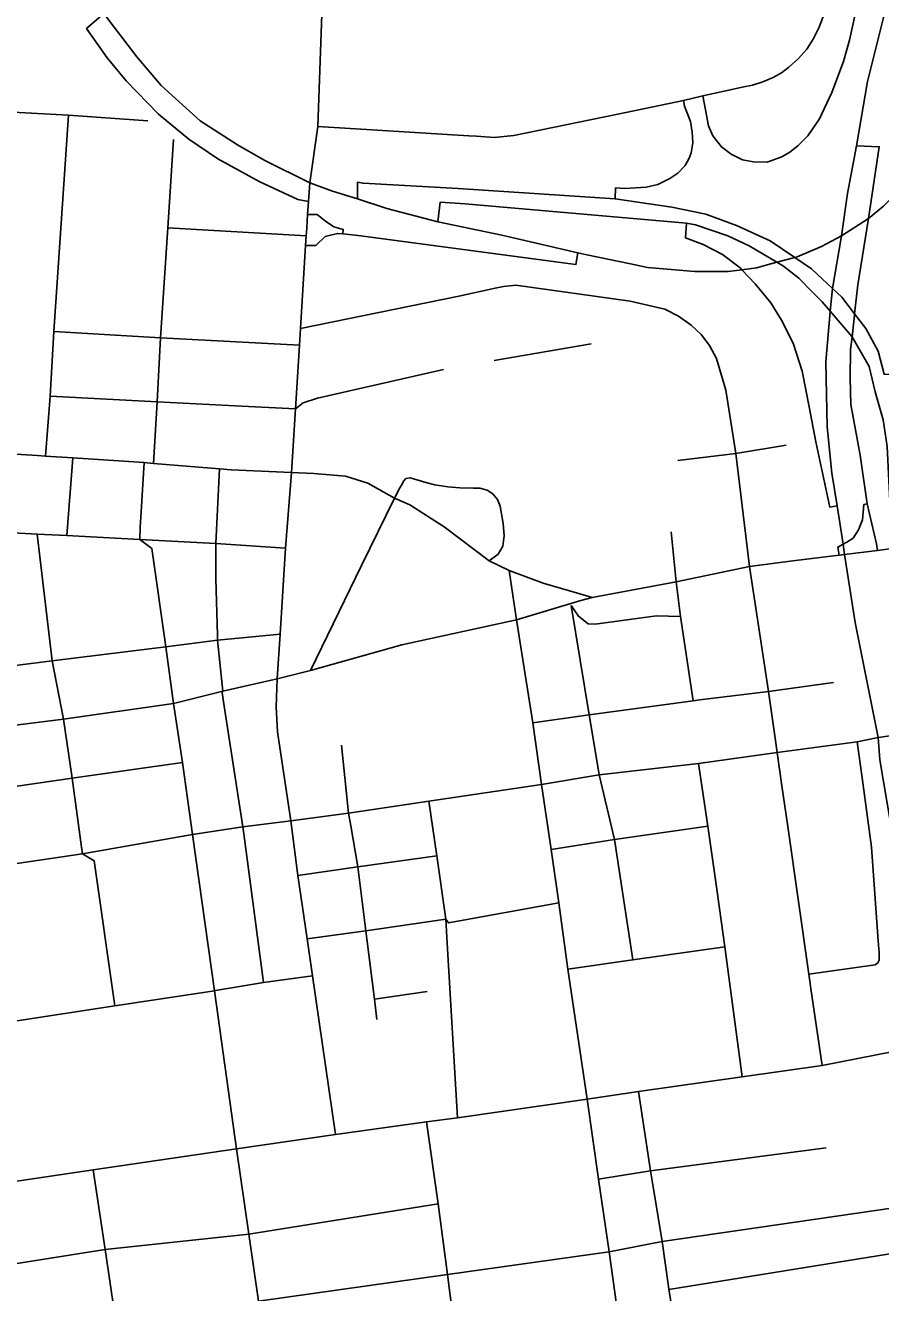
# Model space of a CAD drawing. Extents: x 1659811 to 1934326, y 644115 to 934867.
# Drawn here: x 1830172 to 1832904, y 715005 to 719050 of the extents above; entities that cross this region are included whole.
import ezdxf

# ---------------------------------------------------------------- set-up
doc = ezdxf.new("R2010")
doc.units = 0
for name, color, linetype in [('GM_X_City_Street', 7, 'Continuous'), ('GM_X_Interchange_Ramps', 7, 'Continuous'), ('GM_X_Interstate_Route', 7, 'Continuous'), ('GM_X_State_Route', 7, 'Continuous'), ('GM_X_US_Route', 7, 'Continuous')]:
    doc.layers.add(name, color=color, linetype=linetype)

msp = doc.modelspace()

# ---------------------------------------------------------------- linework, layer by layer
at = {"layer": 'GM_X_City_Street'}
for points in [[(1832448.2, 718850), (1832462.2, 718853.1), (1832494.8, 718859.9), (1832527.4, 718870.3), (1832560.5, 718883.9), (1832587.6, 718899.3), (1832611.2, 718917.4), (1832642, 718945.1), (1832668.7, 718974.5), (1832689.1, 719006.7), (1832708.1, 719044.3), (1832720.8, 719078.7)], [(1832064.4, 718767.5), (1832274.7, 718811), (1832336.7, 718825.5), (1832448.2, 718850)], [(1829954.9, 718783.2), (1830310, 718764), (1830563.9, 718746.1)], [(1830237.2, 717675.6), (1830251.3, 717866.8), (1830263.8, 718073.6), (1830310, 718764)], [(1831588.7, 718697.8), (1831612.9, 718696.4), (1831670.1, 718692.8), (1831733, 718699), (1832064.4, 718767.5)], [(1831106.5, 718727.1), (1831588.7, 718697.8)], [(1830582.1, 717652.2), (1830593.4, 717848.4), (1830604.3, 718052.6), (1830627.3, 718403.7), (1830645.3, 718685.7)], [(1830627.3, 718403.7), (1831069.3, 718378.9)], [(1831051.4, 718082.4), (1831557.1, 718186), (1831673.5, 718211.2), (1831699.6, 718216.5), (1831739.2, 718220.7), (1832104.3, 718169.9), (1832215.1, 718144), (1832258, 718122.6), (1832298.6, 718093), (1832330.4, 718064.1), (1832357.7, 718028), (1832379.9, 717987.3)], [(1830263.8, 718073.6), (1830604.3, 718052.6), (1831048.3, 718029.6)], [(1831669.8, 717981.1), (1831980.1, 718033.4)], [(1832564.9, 716790.2), (1832545.9, 716924), (1832485.8, 717323.4), (1832441.2, 717683.4), (1832409.5, 717886.1), (1832379.9, 717987.3)], [(1831035.3, 717826.8), (1831060.2, 717845.9), (1831105.6, 717860.3), (1831507.7, 717951.4)], [(1830251.3, 717866.8), (1830593.4, 717848.4), (1830842.9, 717835.8), (1831035.3, 717826.8)], [(1832256.4, 717661.4), (1832441.2, 717683.4), (1832602.3, 717710.2)], [(1829883.8, 717697.1), (1830210.6, 717677.4), (1830237.2, 717675.6), (1830323.8, 717669.9), (1830551.6, 717654.8), (1830582.1, 717652.2), (1830792.6, 717634.6), (1830829.3, 717631.6), (1831022.3, 717623.2), (1831094.3, 717620.2), (1831195.2, 717611.4), (1831266.3, 717588.9), (1831351, 717541.7), (1831400.7, 717520), (1831510.2, 717450), (1831653.8, 717341.2), (1831717.2, 717310.3), (1831826.4, 717269.7), (1831942.9, 717235.8), (1831983.3, 717224)], [(1830305.3, 717421.6), (1830323.8, 717669.9)], [(1830542.3, 717498), (1830551.6, 717654.8)], [(1830786.2, 717102.6), (1830781.1, 717285.1), (1830781.3, 717396.7), (1830792.6, 717634.6)], [(1831082.7, 716991.4), (1831246.1, 717325.9), (1831351, 717541.7), (1831368.9, 717574.5), (1831373.6, 717583.1), (1831381.6, 717596.2), (1831387.8, 717603.7), (1831401.8, 717606.3), (1831440.4, 717594.4), (1831451.5, 717591.5), (1831479.9, 717584), (1831493.9, 717581.8), (1831521.6, 717577.6), (1831560.3, 717573.7), (1831603.8, 717572.7), (1831624.4, 717572.6), (1831636.1, 717569.8), (1831647.7, 717567), (1831665.8, 717554.6), (1831680.3, 717537.4), (1831689.4, 717515.5), (1831698.1, 717460.8), (1831701.7, 717421), (1831699.7, 717404.6), (1831697.7, 717388.3), (1831683, 717362.9), (1831653.8, 717341.2)], [(1830843, 715494.2), (1830776.7, 715968.9), (1830706, 716467.7), (1830674.1, 716697.6), (1830646.1, 716885.5), (1830621.3, 717066.6), (1830576.2, 717380.9), (1830538.3, 717409.4), (1830539.3, 717448.2), (1830542.3, 717498)], [(1829915.7, 717435.6), (1830037.2, 717435.6), (1830209.9, 717426.6), (1830305.3, 717421.6), (1830538.3, 717409.4), (1830781.3, 717396.7), (1831003.5, 717381.9)], [(1830352.2, 716426.8), (1830321.7, 716647), (1830294.5, 716835.6), (1830258.1, 717021.6), (1830209.9, 717426.6)], [(1832304.9, 716894.6), (1832265.2, 717163), (1832250.6, 717274.5), (1832235.4, 717434)], [(1833020.3, 717390.4), (1832984.7, 717385.9), (1832940.7, 717380.4), (1832894.4, 717374.6), (1832789.2, 717361.4), (1832771.6, 717359.2), (1832623.5, 717340.7)], [(1832623.5, 717340.7), (1832485.8, 717323.4), (1832250.6, 717274.5), (1831983.3, 717224), (1831946.2, 717214.8), (1831740.6, 717153), (1831375.1, 717073.5), (1831082.7, 716991.4), (1830976.8, 716964)], [(1832897.3, 716777.3), (1832970.2, 716787.5), (1833012.2, 716793.4), (1833045.6, 716798.1), (1833062.9, 716801.4), (1833250.6, 716836.5), (1833478.1, 716858.6), (1833879.7, 716912.8), (1834152.6, 716947.4), (1834380.1, 716978.9), (1834552.3, 717009.1), (1834753.5, 717040.7), (1835103.9, 717086), (1835350.3, 717123), (1835441.4, 717143.6), (1835753, 717176.6), (1836083.5, 717212.4), (1836369.8, 717256.2), (1836731, 717313.8), (1837147, 717375.2), (1837147.6, 717375.3)], [(1832386.6, 712675.8), (1832353.5, 712917.2), (1832318.5, 713163.3), (1832281.5, 713414), (1832242.9, 713650.2), (1832207.3, 713894), (1832173.6, 714139.6), (1832139.3, 714379), (1832077.5, 714844.4), (1832036.7, 715135.2), (1832002.7, 715367.2), (1831966.7, 715623.2), (1831905.2, 716037.6), (1831876.7, 716249.2), (1831851.7, 716420.2), (1831821.3, 716627), (1831793.1, 716824.4), (1831740.6, 717153), (1831717.2, 717310.3)], [(1831915.2, 717198.3), (1831938.7, 717164.1), (1831970.5, 717139.8), (1831992.1, 717138.5), (1832188.2, 717165.2), (1832265.2, 717163)], [(1831975.3, 716837.9), (1831973.4, 716849.2), (1831915.2, 717198.3)], [(1830568.8, 717060.1), (1830621.3, 717066.6), (1830786.6, 717087.4), (1830986.1, 717107.4)], [(1830805.7, 716891.2), (1830801.1, 716920.6), (1830802.9, 716924.7), (1830786.6, 717087.4), (1830786.6, 717088.3), (1830786.2, 717102.6)], [(1829891.5, 716975), (1829905.1, 716977.1), (1830258.1, 717021.6), (1830568.8, 717060.1)], [(1832326.3, 716897.2), (1832545.9, 716924), (1832753.3, 716952.4)], [(1831793.1, 716824.4), (1831973.4, 716849.2), (1832304.9, 716894.6), (1832326.3, 716897.2)], [(1830870.2, 716470.2), (1830867.3, 716492.2), (1830805.7, 716891.2)], [(1832112.5, 716067.7), (1832054.4, 716451.3), (1832005.2, 716658.4), (1831975.3, 716837.9)], [(1831019.9, 716511.1), (1831205, 716535.9), (1831460.9, 716574.4), (1831821.3, 716627), (1832005.2, 716658.4), (1832322.2, 716694.7), (1832573.5, 716729), (1832828.7, 716763.1), (1832896.2, 716777.1), (1832897.3, 716777.3)], [(1832589, 716622.8), (1832573.5, 716729), (1832564.9, 716790.2)], [(1831212, 716494.8), (1831205, 716535.9), (1831182.7, 716752.8)], [(1832674.5, 716021.9), (1832886.9, 716051.7), (1832894.9, 716057.8), (1832899, 716066.9), (1832898.9, 716092.3), (1832898.1, 716102.6), (1832896.2, 716127.6), (1832875.2, 716427.6), (1832845, 716648.6), (1832828.7, 716763.1)], [(1829604.5, 716543.8), (1829976.8, 716597.6), (1830321.7, 716647), (1830674.1, 716697.6)], [(1832461.6, 715693.8), (1832406.5, 716109.2), (1832377.4, 716315.2), (1832352.1, 716493.7), (1832322.2, 716694.7)], [(1832684.5, 715953.3), (1832674.5, 716021.9), (1832607.9, 716492.9), (1832589, 716622.8)], [(1831519.5, 716121.2), (1831514.9, 716197.6), (1831486.5, 716399.6), (1831460.9, 716574.4)], [(1831163.1, 715510.3), (1831089.4, 716016.3), (1831072.7, 716134.6), (1831042.9, 716337), (1831019.9, 716511.1)], [(1831262.9, 716135), (1831259.6, 716160.3), (1831233.9, 716364.8), (1831212, 716494.8)], [(1831851.7, 716420.2), (1832054.4, 716451.3), (1832352.1, 716493.7)], [(1830933.3, 715995.3), (1830870.2, 716470.2)], [(1830458.1, 715921.1), (1830392.3, 716383.9), (1830355.1, 716406), (1830352.2, 716426.8)], [(1831042.9, 716337), (1831233.9, 716364.8), (1831486.5, 716399.6)], [(1831072.7, 716134.6), (1831259.6, 716160.3), (1831514.9, 716197.6), (1831523.5, 716185.3), (1831876.7, 716249.2)], [(1831295.5, 715877.4), (1831287.6, 715942.1), (1831262.9, 716135)], [(1831553.1, 715563.6), (1831519.5, 716121.2)], [(1831905.2, 716037.6), (1832112.5, 716067.7), (1832406.5, 716109.2)], [(1831089.4, 716016.3), (1830933.3, 715995.3), (1830779.4, 715969.4)], [(1830779.4, 715969.4), (1830776.7, 715968.9), (1830458.1, 715921.1), (1830152.7, 715874.1), (1829838.8, 715835), (1829567.2, 715795.5), (1829322.4, 715759.9), (1829076.8, 715725.2), (1828833.7, 715693.1), (1828341.6, 715620.2), (1828085.6, 715590.7), (1827835.6, 715552.3), (1827588.7, 715513.5), (1827346.3, 715477.4), (1827105.5, 715446.6)], [(1831287.6, 715942.1), (1831455.8, 715966)], [(1832716.9, 715730.2), (1832684.5, 715953.3)], [(1832178.9, 715336), (1832169.4, 715393.5), (1832131, 715646.7)], [(1831537.6, 714929.4), (1831520.4, 715062.6), (1831491, 715289.1), (1831454.2, 715550.1)], [(1831156.5, 713265.5), (1831122.4, 713485.2), (1831083.7, 713734.2), (1831058.1, 713985.3), (1831022.6, 714221.6), (1830988.9, 714464.6), (1830954.9, 714708.8), (1830916.9, 714978), (1830886.5, 715191.4), (1830847.2, 715464.4), (1830843, 715494.2)], [(1832002.7, 715367.2), (1832169.4, 715393.5), (1832729.7, 715467.7)], [(1830573.1, 714157), (1830537.8, 714397.9), (1830501.5, 714642.8), (1830461.3, 714912.4), (1830426.9, 715142.8), (1830389.2, 715397.3)], [(1830916.9, 714978), (1831520.4, 715062.6), (1832036.7, 715135.2), (1832206.6, 715168.3), (1833005.3, 715283.8), (1833094.2, 715296.8), (1833138.5, 715303.5), (1833203.5, 715323.3), (1833259.9, 715332.4), (1833428.7, 715347.6)], [(1832226.6, 715025.2), (1832206.6, 715168.3), (1832178.9, 715336)], [(1829983.6, 715072.1), (1830426.9, 715142.8), (1830886.5, 715191.4), (1831491, 715289.1)], [(1832227.9, 715015.4), (1833026.1, 715143.4)], [(1832251.7, 714870.1), (1832227.9, 715015.4), (1832226.6, 715025.2)]]:
    msp.add_lwpolyline(points, dxfattribs=at)
at = {"layer": 'GM_X_Interchange_Ramps'}
for points in [[(1832842.8, 719179), (1832804.8, 719003.6), (1832785.6, 718935.4), (1832747.9, 718836.5), (1832708.7, 718752.1), (1832671.1, 718697.6), (1832639.7, 718665.5), (1832614.6, 718645.8), (1832588.7, 718630.9), (1832541.7, 718613.9), (1832498.5, 718615.3), (1832463, 718621), (1832426.3, 718638.8), (1832395.8, 718662.6), (1832368.3, 718697.6), (1832354.5, 718730), (1832340, 718803.5), (1832336.7, 718825.5)], [(1830422.9, 719088), (1830368.2, 719040.2), (1830434.1, 718947.2), (1830494.9, 718872.9), (1830597.9, 718766.5), (1830694.2, 718687.1), (1830787.2, 718624.6), (1830919, 718551.9), (1831042.3, 718494.5), (1831077.1, 718487.8)], [(1832920.7, 719105.6), (1832862.3, 718871.4), (1832826.6, 718665.8), (1832798.3, 718513.8), (1832778.7, 718378.3), (1832750, 718211), (1832743.2, 718137.7), (1832743.1, 718137.2), (1832729.6, 717976), (1832733.6, 717768.5), (1832748, 717621.2), (1832765, 717516.4), (1832784.1, 717394.1), (1832789.2, 717361.4), (1832823.1, 717144.5), (1832896.2, 716777.1), (1832901.1, 716705.4), (1832959.6, 716360.2), (1832992.2, 716167.4), (1833056, 715790.6), (1833138.5, 715303.5), (1833142, 715282.8), (1833145.4, 715262.9), (1833209.8, 715266.5)], [(1832274.7, 718811), (1832277.8, 718792.3), (1832296.9, 718743.9), (1832301.8, 718709.2), (1832303.9, 718675.7), (1832299.3, 718643.5), (1832293, 718626.2), (1832279.8, 718603.2), (1832256.1, 718578.4), (1832231, 718561.9), (1832192.5, 718542.2), (1832154.9, 718534.4), (1832086.8, 718529.9), (1832057.8, 718531.3), (1832055.8, 718496.3)], [(1832826.6, 718665.8), (1832899.9, 718662.8), (1832865.7, 718433.6), (1832831.1, 718222.5), (1832820.9, 718129.8), (1832820.3, 718125), (1832812.7, 718056.4), (1832808.1, 718015.3), (1832806.8, 717924.5), (1832808.8, 717840.6), (1832838.6, 717678), (1832861.5, 717523.2), (1832891, 717395.1), (1832894.4, 717374.6)], [(1832959.9, 717936.3), (1832915.1, 717937.3), (1832896.2, 718009.9), (1832856.9, 718083), (1832820.9, 718129.8), (1832779.8, 718183.2), (1832750, 718211), (1832683.5, 718273.1), (1832630, 718309.3), (1832551.5, 718362.3), (1832443.3, 718411.2), (1832345.6, 718447.5), (1832236.9, 718470), (1832055.8, 718496.3), (1831554.4, 718529.8), (1831251.3, 718546.4), (1831233.5, 718549.8), (1831233.1, 718496.3)], [(1831489.5, 718423.6), (1831497.8, 718485.7), (1831577.4, 718480.5), (1832283.7, 718419.1), (1832312.5, 718413.7), (1832416.5, 718378.5), (1832483.9, 718346.6), (1832573, 718294.1), (1832593.6, 718282), (1832642.9, 718243), (1832686.9, 718199.2), (1832716.9, 718168.3), (1832743.2, 718137.7), (1832812.7, 718056.4), (1832867.7, 717961.1), (1832887, 717880.9), (1832912.5, 717790.9), (1832924.5, 717706), (1832940.7, 717380.4), (1832970.2, 716787.5), (1832987.4, 716440.9), (1833017.2, 716166.8), (1832992.2, 716167.4)], [(1831074.1, 718446.2), (1831104.8, 718446.3), (1831131, 718425.2), (1831158, 718407.5), (1831187.6, 718399), (1831186.7, 718384.5)], [(1832283.7, 718419.1), (1832280.4, 718371.7), (1832337.4, 718350.6), (1832399.1, 718319.2), (1832455.5, 718276.4), (1832461.2, 718270.4), (1832503.4, 718225.3), (1832553.1, 718165.2), (1832587, 718109.4), (1832624.5, 718035.5), (1832653.8, 717946.9), (1832676.3, 717832.5), (1832697.2, 717720.7), (1832741.5, 717512.6), (1832765, 717516.4)], [(1831067.5, 718347.5), (1831099.7, 718347.5), (1831130.2, 718376.2), (1831169, 718386.4), (1831186.7, 718384.5), (1831234.9, 718379.6), (1831931, 718286.7), (1831937.5, 718324.5)], [(1832861.5, 717523.2), (1832850.1, 717520.6), (1832846, 717472), (1832833.9, 717439.9), (1832816.5, 717414), (1832796.4, 717400.8), (1832784.1, 717394.1), (1832767.3, 717384.9), (1832771.6, 717359.2)]]:
    msp.add_lwpolyline(points, dxfattribs=at)
at = {"layer": 'GM_X_Interstate_Route'}
for points in [[(1829279.7, 719988.5), (1829335.4, 719974.2), (1829419.9, 719949.6), (1829492.6, 719926.1), (1829558.8, 719895.2), (1829636.5, 719857.4), (1829673.1, 719839.5), (1829678.3, 719837), (1829696.6, 719826.1), (1829762.7, 719786.7), (1829911.1, 719676.3), (1830040.2, 719562.8), (1830120.5, 719473.6), (1830256.7, 719298.4), (1830402, 719115.2), (1830422.9, 719088), (1830455.9, 719045.2)], [(1830455.9, 719045.2), (1830528.9, 718950.3), (1830606.4, 718859), (1830731.3, 718745.2), (1830850.1, 718669), (1830937.3, 718619), (1831081.4, 718547.6)], [(1832104.7, 718288.7), (1832160, 718277), (1832310.8, 718264.5), (1832417.4, 718264.4), (1832461.2, 718270.4), (1832507.8, 718276.8), (1832573, 718294.1), (1832630, 718309.3), (1832637.5, 718311.3), (1832715.5, 718345), (1832778.7, 718378.3), (1832865.7, 718433.6), (1832913.3, 718473.5), (1832968.6, 718529.6), (1833065.8, 718650.3), (1833089.3, 718696.1)], [(1831081.4, 718547.6), (1831153.6, 718521.2), (1831233.1, 718496.3)], [(1831233.1, 718496.3), (1831326.8, 718465.9), (1831489.5, 718423.6), (1831694.1, 718380.3), (1831937.5, 718324.5), (1831965.4, 718318.1), (1832104.7, 718288.7)]]:
    msp.add_lwpolyline(points, dxfattribs=at)
at = {"layer": 'GM_X_State_Route'}
for points in [[(1831106.5, 718727.1), (1831142, 719712.9), (1831203.7, 720670.8)], [(1831079.2, 718517.7), (1831081.4, 718547.6), (1831106.5, 718727.1)], [(1830976.8, 716964), (1830986.1, 717107.4), (1831003.5, 717381.9), (1831022.3, 717623.2), (1831035.3, 717826.8), (1831048.3, 718029.6), (1831051.4, 718082.4), (1831067.5, 718347.5), (1831069.3, 718378.9), (1831071.1, 718404.6), (1831074.1, 718446.2), (1831077.1, 718487.8), (1831079.2, 718517.7)], [(1830976.8, 716964), (1830802.9, 716924.7), (1830646.1, 716885.5), (1830294.5, 716835.6), (1829951.6, 716793.3), (1829575, 716732.2), (1829385.8, 716707), (1829185.3, 716733.9)], [(1831019.9, 716511.1), (1831019.9, 716511.1), (1830978, 716795.5), (1830973.9, 716874.8), (1830976.8, 716964)], [(1829253.9, 716246.9), (1829451.8, 716274.7), (1829496, 716281.6), (1829641, 716301.6), (1829774, 716326.4), (1830010, 716356.2), (1830079.5, 716365.6), (1830355.1, 716406), (1830706, 716467.7), (1830867.3, 716492.2), (1831019.9, 716511.1)]]:
    msp.add_lwpolyline(points, dxfattribs=at)
at = {"layer": 'GM_X_US_Route'}
for points in [[(1831163.1, 715510.3), (1831454.2, 715550.1), (1831553.1, 715563.6), (1831966.7, 715623.2), (1832131, 715646.7), (1832461.6, 715693.8), (1832716.9, 715730.2), (1832945.5, 715774.9), (1832996.3, 715782.1)], [(1829912.5, 715326.3), (1829922.9, 715327.9), (1830389.2, 715397.3), (1830847.2, 715464.4), (1831163.1, 715510.3)]]:
    msp.add_lwpolyline(points, dxfattribs=at)

doc.saveas('drawing.dxf')
